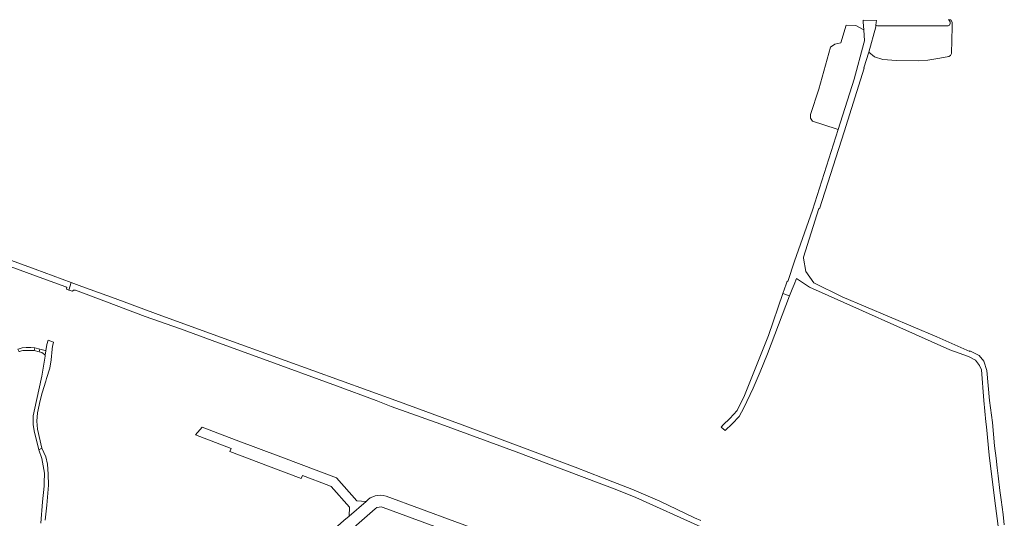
# Model space of a CAD drawing. Extents: x 152825 to 164088, y 457113 to 463005.
# Tile 306 of 364: x 158681 to 159142, y 461445 to 461678. Entities that reach past the tile are written whole.
import ezdxf

# ---------------------------------------------------------------- set-up
doc = ezdxf.new("R2010")
doc.units = 0
doc.header["$LTSCALE"] = 0.5
for name, color, linetype, lineweight in [('B-PV-VH-GESLOTENVERHARDING_ASFALT-GV', 251, 'CONTINUOUS', 18), ('B-PV-VH-ONVERHARD-GV', 251, 'CONTINUOUS', 18), ('B-PV-VH-ONVERHARD_ZAND-GV', 251, 'CONTINUOUS', 18), ('B-PV-VH-OPENVERHARDING_BETONSTRAATSTEEN-GV', 251, 'CONTINUOUS', 18), ('B-PV-VH-OPENVERHARDING_STRAATBAKSTEEN-GV', 251, 'CONTINUOUS', 18)]:
    doc.layers.add(name, color=color, linetype=linetype, lineweight=lineweight)

msp = doc.modelspace()

# ---------------------------------------------------------------- linework, layer by layer
at = {"layer": 'B-PV-VH-GESLOTENVERHARDING_ASFALT-GV', "flags": 128}
for points in [[(158672.125, 461564.58), (158692.207, 461557.2), (158702.905, 461553.342), (158703.346, 461552.977), (158703.324, 461552.133), (158704.278, 461551.793), (158705.518, 461555.309), (158701.249, 461556.917), (158688.652, 461561.502), (158669.221, 461568.579)], [(159000, 461443.836), (158996.995, 461445.223), (158980.82, 461453.024), (158967.778, 461458.569), (158953.97, 461463.87), (158941.292, 461468.84), (158888.353, 461488.649), (158857.254, 461500), (158805.586, 461518.858), (158773.56, 461530.316), (158744.892, 461540.744), (158725.964, 461547.766), (158710.379, 461553.478), (158705.518, 461555.309), (158704.278, 461551.793), (158705.998, 461551.181), (158706.317, 461551.555), (158706.489, 461551.646), (158706.866, 461551.719), (158707.411, 461551.709), (158722.004, 461546.212), (158740.122, 461539.441), (158756.53, 461533.609), (158774.304, 461527.045), (158795.416, 461519.349), (158829.495, 461506.99), (158848.108, 461500), (158855.1, 461497.22), (158878.366, 461488.942), (158913.597, 461476.055), (158960.721, 461458.317), (158969.59, 461454.678), (159000, 461440.899)]]:
    msp.add_lwpolyline(points, dxfattribs=at)
at = {"layer": 'B-PV-VH-ONVERHARD-GV', "flags": 128}
msp.add_lwpolyline([(159071.749, 461650.418), (159076.235, 461667.354), (159076.53, 461668.466), (159076.228, 461673.582), (159072.513, 461675.563), (159068.079, 461675.722), (159065.516, 461667.495), (159062.774, 461666.823), (159060.645, 461665.456), (159055.236, 461645.766), (159051.383, 461633.994), (159051.383, 461632.222), (159052.206, 461630.768), (159063.316, 461627.245), (159064.296, 461626.942)], close=True, dxfattribs=at)
at = {"layer": 'B-PV-VH-ONVERHARD_ZAND-GV', "flags": 128}
for points in [[(159115.704, 461678.332), (159116.165, 461678.104), (159116.628, 461677.25), (159116.629, 461676.889), (159116.63, 461676.527), (159116.403, 461675.803), (159115.713, 461675.439), (159110.255, 461675.422), (159082.735, 461675.467), (159082.176, 461675.531), (159081.947, 461675.709), (159081.882, 461675.013), (159078.61, 461663.073), (159081.309, 461660.994), (159085.207, 461659.718), (159091.49, 461659.214), (159101.991, 461659.129), (159106.235, 461659.452), (159111.89, 461660.314), (159116.087, 461661.119), (159116.801, 461661.56), (159117.238, 461662.563), (159117.573, 461674.954), (159117.549, 461676.497), (159117.54, 461677.102), (159117.042, 461678.293)], [(159038.451, 461550.229), (159031.691, 461530.457), (159020.381, 461502.443), (159016.996, 461495.387), (159013.643, 461491.712), (159010.512, 461488.728), (159009.55, 461487.608), (159011.461, 461485.966), (159014.701, 461489.107), (159017.885, 461492.646), (159020.138, 461496.626), (159024.44, 461505.874), (159027.816, 461513.433), (159031.162, 461521.864), (159041.458, 461549.139)], [(158697.224, 461527.323), (158694.699, 461528.263), (158694.055, 461526.212), (158693.619, 461523.281), (158693.315, 461521.236), (158693.262, 461520.88), (158691.69, 461511.486), (158689.171, 461500), (158687.605, 461492.902), (158687.595, 461488.79), (158688.122, 461485.852), (158690.375, 461476.918), (158691.71, 461477.685), (158689.671, 461486.707), (158689.306, 461490.392), (158689.743, 461494.289), (158690.985, 461500), (158691.927, 461503.696), (158693.576, 461509.164), (158693.951, 461510.407), (158695.402, 461515.271), (158696.069, 461519.036), (158696.548, 461524.106), (158696.782, 461525.508), (158697.06, 461526.659)], [(158686.536, 461524.825), (158684.457, 461524.83), (158682.574, 461524.711), (158680.689, 461524.164), (158680.469, 461524.042), (158681.13, 461522.922), (158681.192, 461522.957), (158682.799, 461523.422), (158684.497, 461523.53), (158686.479, 461523.525), (158688.181, 461523.412), (158688.472, 461524.661)], [(158690.781, 461524.122), (158688.472, 461524.661), (158688.181, 461523.412), (158690.489, 461522.873)], [(158693.619, 461523.281), (158693.258, 461523.424), (158690.781, 461524.122), (158690.489, 461522.873), (158691.784, 461522.502), (158692.901, 461521.682), (158693.315, 461521.236)]]:
    msp.add_lwpolyline(points, close=True, dxfattribs=at)
msp.add_lwpolyline([(159141.99, 461441.922), (159141.409, 461446.759), (159140.582, 461453.531), (159139.963, 461457.891), (159139.127, 461464.767), (159138.701, 461468.531), (159138.131, 461473.061), (159137.45, 461478.856), (159136.473, 461489.845), (159135.079, 461500), (159133.865, 461514.103), (159132.414, 461518.439), (159130.305, 461521.121), (159125.812, 461523.256), (159125.825, 461523.065), (159110.392, 461529.864), (159066.169, 461548.653), (159052.913, 461555.185), (159049.146, 461560.494), (159048.125, 461566.622), (159048.032, 461567.179), (159055.279, 461589.951), (159055.544, 461589.748), (159067.133, 461625.869), (159076.503, 461655.707), (159076.249, 461655.844), (159078.554, 461663.088), (159078.61, 461663.073), (159081.882, 461675.013), (159081.947, 461675.709), (159082.063, 461676.941), (159082.156, 461677.931), (159075.915, 461678.121), (159076.017, 461677.168), (159076.228, 461673.582), (159076.53, 461668.466), (159076.235, 461667.354), (159071.749, 461650.418), (159064.296, 461626.942), (159052.326, 461589.238), (159043.821, 461565.329), (159040.742, 461555.808), (159040.478, 461555.93), (159039.954, 461554.457), (159038.451, 461550.229), (159041.458, 461549.139), (159042.69, 461552.17), (159043.614, 461554.441), (159044.748, 461557.228), (159050.779, 461553.126), (159116.519, 461523.745), (159125.202, 461520.716), (159128.449, 461518.928), (159130.399, 461516.478), (159131.265, 461514.45), (159132.363, 461500), (159133.349, 461490.113), (159133.592, 461487.678), (159134.912, 461474.439), (159137.595, 461453.181), (159141.238, 461424.743)], dxfattribs=at)
at = {"layer": 'B-PV-VH-OPENVERHARDING_BETONSTRAATSTEEN-GV', "flags": 128}
msp.add_lwpolyline([(158829.559, 461463.827), (158803.49, 461473.651), (158782.557, 461481.553), (158766.755, 461487.606), (158766.704, 461487.547), (158763.575, 461483.949), (158780.263, 461477.619), (158779.728, 461476.193), (158797.826, 461469.359), (158813.082, 461463.63), (158813.647, 461464.969), (158825.942, 461460.302), (158827.089, 461459.867), (158835.7, 461450.077), (158835.452, 461445.87), (158843.39, 461452.835), (158839.11, 461453.087)], close=True, dxfattribs=at)
msp.add_lwpolyline([(158693.352, 461444.107), (158694.038, 461451.06), (158694.791, 461460.447), (158694.715, 461465.591), (158694.431, 461470.249), (158693.592, 461473.655), (158691.71, 461477.685), (158690.375, 461476.918), (158691.701, 461472.887), (158692.891, 461466.075), (158692.809, 461461.49), (158692.763, 461459.991), (158691.957, 461452.682), (158691.273, 461442.604)], dxfattribs=at)
at = {"layer": 'B-PV-VH-OPENVERHARDING_STRAATBAKSTEEN-GV', "flags": 128}
for points in [[(158843.39, 461452.835), (158835.452, 461445.87), (158833.06, 461443.838), (158819.825, 461432.07), (158815.626, 461428.336), (158812.785, 461425.81), (158803.061, 461417.163), (158800.88, 461415.224)], [(158851.442, 461449.973), (158883.223, 461438.299), (158900.055, 461432.079), (158901.97, 461437.165), (158901.979, 461437.189), (158884.994, 461443.38), (158852.734, 461455.257)], [(158804.519, 461411.316), (158823.161, 461427.752), (158833.956, 461437.356), (158847.619, 461449.427)]]:
    msp.add_lwpolyline(points, dxfattribs=at)
at = {"layer": 'B-PV-VH-OPENVERHARDING_STRAATBAKSTEEN-GV'}
for points in [[(158852.734, 461455.257, 0.2914182), (158843.39, 461452.835)], [(158847.619, 461449.427, -0.2703704), (158851.442, 461449.973)]]:
    msp.add_lwpolyline(points, format="xyb", dxfattribs=at)

doc.saveas('drawing.dxf')
